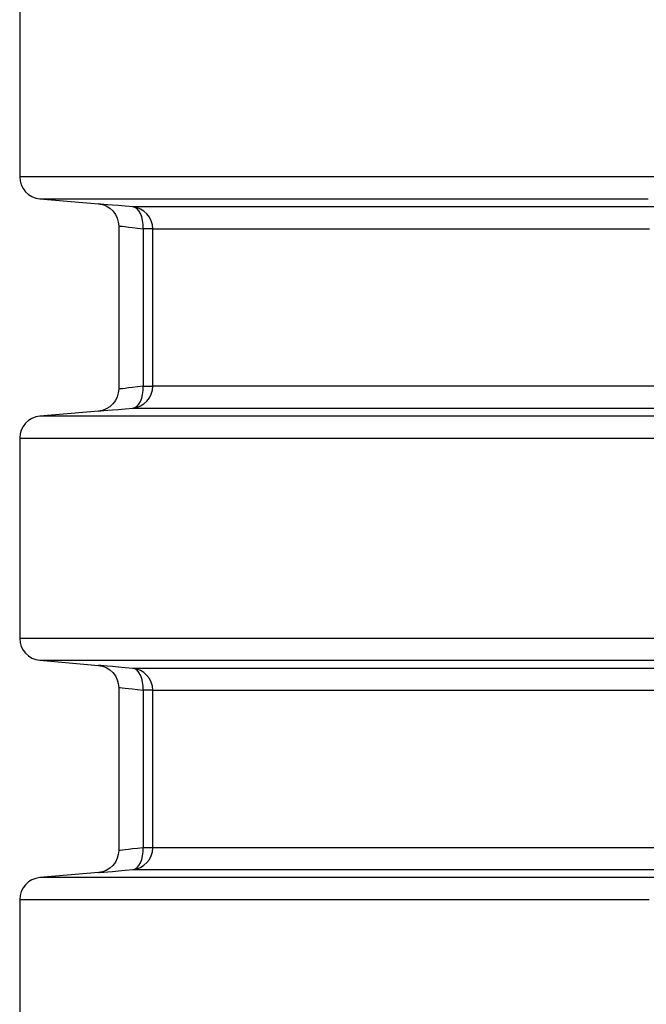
# Model space of a CAD drawing. Header units: millimetres. Extents: x 196 to 2027204, y -221452 to 153872.
# Tile 312 of 381: x 1216088 to 1216373, y -197546 to -197098. Entities that reach past the tile are written whole.
import ezdxf

# ---------------------------------------------------------------- set-up
doc = ezdxf.new("R2010")
doc.units = ezdxf.units.MM
doc.layers.add('00_Основной', color=163, linetype='Continuous', lineweight=40)

msp = doc.modelspace()

# ---------------------------------------------------------------- linework, layer by layer
at = {"layer": '00_Основной', "color": 252, "lineweight": 25, "ltscale": 10}
for p, q in [((1216087.71, -197078.16, 0.2), (1216087.71, -197169.34, 0.2)), ((1216096.84, -197179.3, 0.2), (1216123.58, -197181.64, 0.2)), ((1216132.71, -197191.56, 0.2), (1216132.71, -197265.96, 0.2)), ((1216143.79, -197192.92, 0.2), (1216143.79, -197264.59, 0.2)), ((1216148.22, -197264.59, 0.2), (1216148.22, -197192.92, 0.2)), ((1216123.58, -197275.86, 0.2), (1216096.84, -197278.2, 0.2)), ((1216087.71, -197288.17, 0.2), (1216087.71, -197379.34, 0.2)), ((1216096.84, -197389.3, 0.2), (1216123.58, -197391.64, 0.2)), ((1216132.71, -197401.55, 0.2), (1216132.71, -197475.96, 0.2)), ((1216143.79, -197402.92, 0.2), (1216143.79, -197474.59, 0.2)), ((1216148.22, -197474.59, 0.2), (1216148.22, -197402.92, 0.2)), ((1216123.58, -197485.86, 0.2), (1216096.84, -197488.2, 0.2)), ((1216087.71, -197498.17, 0.2), (1216087.71, -197589.34, 0.2))]:
    msp.add_line(p, q, dxfattribs=at)
at = {"layer": '00_Основной', "color": 252, "lineweight": 25, "ltscale": 10, "elevation": 0.2}
for points in [[(1216087.71, -197169.34), (1216087.88, -197171.18), (1216088.39, -197172.96), (1216089.22, -197174.63), (1216090.33, -197176.1), (1216091.7, -197177.34), (1216093.28, -197178.31), (1216095.02, -197178.98), (1216096.84, -197179.3)], [(1216387.11, -197169.34), (1216370.07, -197169.34), (1216353.45, -197169.34), (1216337.24, -197169.34), (1216321.46, -197169.34), (1216306.12, -197169.34), (1216291.22, -197169.34), (1216276.78, -197169.34), (1216262.81, -197169.34), (1216249.33, -197169.34), (1216236.33, -197169.34), (1216223.81, -197169.34), (1216211.82, -197169.34), (1216200.33, -197169.34), (1216189.36, -197169.34), (1216178.93, -197169.34), (1216169.02, -197169.34), (1216159.66, -197169.34), (1216150.84, -197169.34), (1216142.59, -197169.34), (1216134.9, -197169.34), (1216127.77, -197169.34), (1216121.21, -197169.34), (1216115.23, -197169.34), (1216109.82, -197169.34), (1216105, -197169.34), (1216100.76, -197169.34), (1216097.12, -197169.34), (1216094.07, -197169.34), (1216091.62, -197169.34), (1216089.76, -197169.34), (1216088.49, -197169.34), (1216087.82, -197169.34), (1216087.71, -197169.34)], [(1216096.84, -197179.3), (1216096.91, -197179.3), (1216097.5, -197179.3), (1216098.69, -197179.3), (1216100.45, -197179.3), (1216102.81, -197179.3), (1216105.76, -197179.3), (1216109.29, -197179.3), (1216113.39, -197179.3), (1216118.09, -197179.3), (1216123.35, -197179.3), (1216129.18, -197179.3), (1216135.59, -197179.3), (1216142.56, -197179.3), (1216150.08, -197179.3), (1216158.15, -197179.3), (1216166.79, -197179.3), (1216175.96, -197179.3), (1216185.65, -197179.3), (1216195.9, -197179.3), (1216206.65, -197179.3), (1216217.93, -197179.3), (1216229.7, -197179.3), (1216241.97, -197179.3), (1216254.74, -197179.3), (1216267.99, -197179.3), (1216281.72, -197179.3), (1216295.9, -197179.3), (1216310.54, -197179.3), (1216325.62, -197179.3), (1216341.15, -197179.3), (1216357.08, -197179.3), (1216373.43, -197179.3)], [(1216123.58, -197181.64), (1216125.29, -197181.95), (1216127.01, -197182.57), (1216128.64, -197183.56), (1216130.09, -197184.84), (1216131.24, -197186.4), (1216132.08, -197188.1), (1216132.55, -197189.87), (1216132.71, -197191.6)], [(1216139.1, -197182.96), (1216135.69, -197182.67), (1216132.61, -197182.4), (1216129.95, -197182.18), (1216127.7, -197182), (1216125.92, -197181.84), (1216124.64, -197181.73), (1216123.85, -197181.67), (1216123.58, -197181.64)], [(1216379.49, -197182.96), (1216367.5, -197182.96), (1216355.78, -197182.96), (1216344.3, -197182.96), (1216333.1, -197182.96), (1216322.18, -197182.96), (1216311.52, -197182.96), (1216301.15, -197182.96), (1216291.08, -197182.96), (1216281.28, -197182.96), (1216271.79, -197182.96), (1216262.59, -197182.96), (1216253.7, -197182.96), (1216245.11, -197182.96), (1216236.82, -197182.96), (1216228.86, -197182.96), (1216221.21, -197182.96), (1216213.89, -197182.96), (1216206.89, -197182.96), (1216200.22, -197182.96), (1216193.87, -197182.96), (1216187.87, -197182.96), (1216182.18, -197182.96), (1216176.85, -197182.96), (1216171.85, -197182.96), (1216167.2, -197182.96), (1216162.89, -197182.96), (1216158.93, -197182.96), (1216155.32, -197182.96), (1216152.06, -197182.96), (1216149.14, -197182.96), (1216146.58, -197182.96), (1216144.37, -197182.96), (1216142.52, -197182.96), (1216141.02, -197182.96), (1216139.88, -197182.96), (1216139.1, -197182.96)], [(1216148.22, -197192.92), (1216148.05, -197191.07), (1216147.54, -197189.29), (1216146.71, -197187.64), (1216145.59, -197186.16), (1216144.22, -197184.92), (1216142.65, -197183.96), (1216140.92, -197183.29), (1216139.1, -197182.96)], [(1216143.79, -197192.92), (1216143.8, -197191.04), (1216143.62, -197189.22), (1216143.22, -197187.54), (1216142.67, -197186.04), (1216141.94, -197184.8), (1216141.09, -197183.86), (1216140.12, -197183.24), (1216139.1, -197182.96)], [(1216132.71, -197191.6), (1216132.89, -197191.63), (1216133.45, -197191.69), (1216134.36, -197191.8), (1216135.66, -197191.96), (1216137.17, -197192.13), (1216139.03, -197192.35), (1216141.25, -197192.62), (1216143.79, -197192.92)], [(1216148.22, -197192.92), (1216148.11, -197192.92), (1216147.87, -197192.92), (1216147.47, -197192.92), (1216146.96, -197192.92), (1216146.33, -197192.92), (1216145.58, -197192.92), (1216144.73, -197192.92), (1216143.79, -197192.92)], [(1216148.22, -197192.92), (1216148.99, -197192.92), (1216150.12, -197192.92), (1216151.6, -197192.92), (1216153.44, -197192.92), (1216155.61, -197192.92), (1216158.15, -197192.92), (1216161.03, -197192.92), (1216164.26, -197192.92), (1216167.83, -197192.92), (1216171.76, -197192.92), (1216176.02, -197192.92), (1216180.62, -197192.92), (1216185.56, -197192.92), (1216190.83, -197192.92), (1216196.45, -197192.92), (1216202.39, -197192.92), (1216208.66, -197192.92), (1216215.26, -197192.92), (1216222.17, -197192.92), (1216229.43, -197192.92), (1216236.99, -197192.92), (1216244.87, -197192.92), (1216253.05, -197192.92), (1216261.54, -197192.92), (1216270.34, -197192.92), (1216279.42, -197192.92), (1216288.82, -197192.92), (1216298.5, -197192.92), (1216308.48, -197192.92), (1216318.72, -197192.92), (1216329.27, -197192.92), (1216340.07, -197192.92), (1216351.14, -197192.92), (1216362.48, -197192.92), (1216374.08, -197192.92)], [(1216132.71, -197265.9), (1216132.55, -197267.64), (1216132.08, -197269.4), (1216131.24, -197271.12), (1216130.09, -197272.66), (1216128.64, -197273.96), (1216127.01, -197274.93), (1216125.29, -197275.56), (1216123.58, -197275.86)], [(1216143.79, -197264.59), (1216141.25, -197264.9), (1216139.04, -197265.15), (1216137.18, -197265.38), (1216135.66, -197265.56), (1216134.38, -197265.72), (1216133.45, -197265.82), (1216132.89, -197265.88), (1216132.71, -197265.9), (1216132.71, -197265.9)], [(1216139.1, -197274.55), (1216140.92, -197274.22), (1216142.65, -197273.56), (1216144.22, -197272.59), (1216145.59, -197271.35), (1216146.71, -197269.88), (1216147.54, -197268.21), (1216148.05, -197266.44), (1216148.22, -197264.59)], [(1216139.1, -197274.55), (1216140.12, -197274.28), (1216141.09, -197273.66), (1216141.94, -197272.7), (1216142.67, -197271.46), (1216143.22, -197269.98), (1216143.62, -197268.28), (1216143.8, -197266.48), (1216143.79, -197264.59)], [(1216143.79, -197264.59), (1216144.73, -197264.59), (1216145.58, -197264.59), (1216146.33, -197264.59), (1216146.96, -197264.59), (1216147.47, -197264.59), (1216147.87, -197264.59), (1216148.11, -197264.59), (1216148.22, -197264.59)], [(1216377.31, -197264.59), (1216365.56, -197264.59), (1216354.06, -197264.59), (1216342.82, -197264.59), (1216331.86, -197264.59), (1216321.18, -197264.59), (1216310.78, -197264.59), (1216300.67, -197264.59), (1216290.85, -197264.59), (1216281.33, -197264.59), (1216272.1, -197264.59), (1216263.17, -197264.59), (1216254.56, -197264.59), (1216246.25, -197264.59), (1216238.26, -197264.59), (1216230.58, -197264.59), (1216223.25, -197264.59), (1216216.22, -197264.59), (1216209.52, -197264.59), (1216203.15, -197264.59), (1216197.13, -197264.59), (1216191.42, -197264.59), (1216186.08, -197264.59), (1216181.07, -197264.59), (1216176.4, -197264.59), (1216172.08, -197264.59), (1216168.1, -197264.59), (1216164.47, -197264.59), (1216161.2, -197264.59), (1216158.28, -197264.59), (1216155.71, -197264.59), (1216153.5, -197264.59), (1216151.65, -197264.59), (1216150.14, -197264.59), (1216149.01, -197264.59), (1216148.22, -197264.59)], [(1216123.58, -197275.86), (1216123.58, -197275.86), (1216123.85, -197275.85), (1216124.63, -197275.78), (1216125.92, -197275.66), (1216127.71, -197275.52), (1216129.95, -197275.32), (1216132.61, -197275.1), (1216135.69, -197274.84), (1216139.1, -197274.55)], [(1216139.1, -197274.55), (1216139.89, -197274.55), (1216141.05, -197274.55), (1216142.56, -197274.55), (1216144.44, -197274.55), (1216146.68, -197274.55), (1216149.28, -197274.55), (1216152.23, -197274.55), (1216155.54, -197274.55), (1216159.2, -197274.55), (1216163.22, -197274.55), (1216167.59, -197274.55), (1216172.32, -197274.55), (1216177.39, -197274.55), (1216182.79, -197274.55), (1216188.55, -197274.55), (1216194.66, -197274.55), (1216201.09, -197274.55), (1216207.87, -197274.55), (1216214.97, -197274.55), (1216222.4, -197274.55), (1216230.15, -197274.55), (1216238.23, -197274.55), (1216246.63, -197274.55), (1216255.35, -197274.55), (1216264.37, -197274.55), (1216273.69, -197274.55), (1216283.33, -197274.55), (1216293.26, -197274.55), (1216303.5, -197274.55), (1216314.01, -197274.55), (1216324.8, -197274.55), (1216335.9, -197274.55), (1216347.26, -197274.55), (1216358.88, -197274.55), (1216370.76, -197274.55), (1216382.93, -197274.55)], [(1216096.84, -197278.2), (1216095.02, -197278.54), (1216093.28, -197279.21), (1216091.7, -197280.16), (1216090.33, -197281.41), (1216089.22, -197282.89), (1216088.39, -197284.54), (1216087.88, -197286.32), (1216087.71, -197288.17)], [(1216376.38, -197278.2), (1216359.93, -197278.2), (1216343.88, -197278.2), (1216328.26, -197278.2), (1216313.08, -197278.2), (1216298.33, -197278.2), (1216284.04, -197278.2), (1216270.21, -197278.2), (1216256.86, -197278.2), (1216243.99, -197278.2), (1216231.61, -197278.2), (1216219.73, -197278.2), (1216208.36, -197278.2), (1216197.49, -197278.2), (1216187.16, -197278.2), (1216177.36, -197278.2), (1216168.1, -197278.2), (1216159.36, -197278.2), (1216151.2, -197278.2), (1216143.58, -197278.2), (1216136.52, -197278.2), (1216130.03, -197278.2), (1216124.1, -197278.2), (1216118.75, -197278.2), (1216113.97, -197278.2), (1216109.78, -197278.2), (1216106.18, -197278.2), (1216103.15, -197278.2), (1216100.72, -197278.2), (1216098.87, -197278.2), (1216097.62, -197278.2), (1216096.95, -197278.2), (1216096.84, -197278.2)], [(1216087.71, -197288.17), (1216087.71, -197288.17), (1216088.05, -197288.17), (1216088.99, -197288.17), (1216090.53, -197288.17), (1216092.66, -197288.17), (1216095.4, -197288.17), (1216098.72, -197288.17), (1216102.63, -197288.17), (1216107.13, -197288.17), (1216112.21, -197288.17), (1216117.87, -197288.17), (1216124.12, -197288.17), (1216130.92, -197288.17), (1216138.31, -197288.17), (1216146.26, -197288.17), (1216154.75, -197288.17), (1216163.81, -197288.17), (1216173.41, -197288.17), (1216183.54, -197288.17), (1216194.2, -197288.17), (1216205.41, -197288.17), (1216217.12, -197288.17), (1216229.34, -197288.17), (1216242.06, -197288.17), (1216255.27, -197288.17), (1216268.97, -197288.17), (1216283.13, -197288.17), (1216297.77, -197288.17), (1216312.85, -197288.17), (1216328.37, -197288.17), (1216344.33, -197288.17), (1216360.72, -197288.17), (1216377.51, -197288.17)], [(1216087.71, -197379.34), (1216087.88, -197381.19), (1216088.39, -197382.96), (1216089.22, -197384.62), (1216090.33, -197386.1), (1216091.7, -197387.34), (1216093.28, -197388.31), (1216095.02, -197388.98), (1216096.84, -197389.3)], [(1216380.84, -197379.34), (1216363.93, -197379.34), (1216347.42, -197379.34), (1216331.35, -197379.34), (1216315.72, -197379.34), (1216300.52, -197379.34), (1216285.77, -197379.34), (1216271.48, -197379.34), (1216257.68, -197379.34), (1216244.34, -197379.34), (1216231.52, -197379.34), (1216219.18, -197379.34), (1216207.36, -197379.34), (1216196.05, -197379.34), (1216185.27, -197379.34), (1216175.03, -197379.34), (1216165.32, -197379.34), (1216156.15, -197379.34), (1216147.55, -197379.34), (1216139.5, -197379.34), (1216132.02, -197379.34), (1216125.11, -197379.34), (1216118.77, -197379.34), (1216113, -197379.34), (1216107.82, -197379.34), (1216103.23, -197379.34), (1216099.23, -197379.34), (1216095.83, -197379.34), (1216093, -197379.34), (1216090.78, -197379.34), (1216089.16, -197379.34), (1216088.15, -197379.34), (1216087.73, -197379.34), (1216087.71, -197379.34)], [(1216096.84, -197389.3), (1216096.98, -197389.3), (1216097.7, -197389.3), (1216099.01, -197389.3), (1216100.91, -197389.3), (1216103.4, -197389.3), (1216106.48, -197389.3), (1216110.15, -197389.3), (1216114.41, -197389.3), (1216119.25, -197389.3), (1216124.65, -197389.3), (1216130.65, -197389.3), (1216137.21, -197389.3), (1216144.34, -197389.3), (1216152.01, -197389.3), (1216160.27, -197389.3), (1216169.06, -197389.3), (1216178.39, -197389.3), (1216188.27, -197389.3), (1216198.68, -197389.3), (1216209.6, -197389.3), (1216221.06, -197389.3), (1216233.01, -197389.3), (1216245.46, -197389.3), (1216258.41, -197389.3), (1216271.83, -197389.3), (1216285.74, -197389.3), (1216300.11, -197389.3), (1216314.93, -197389.3), (1216330.2, -197389.3), (1216345.89, -197389.3), (1216362, -197389.3), (1216378.53, -197389.3)], [(1216123.58, -197391.64), (1216125.29, -197391.94), (1216127.01, -197392.58), (1216128.64, -197393.56), (1216130.09, -197394.85), (1216131.24, -197396.4), (1216132.08, -197398.11), (1216132.55, -197399.87), (1216132.71, -197401.61)], [(1216139.1, -197392.96), (1216135.69, -197392.66), (1216132.61, -197392.4), (1216129.95, -197392.18), (1216127.7, -197392), (1216125.92, -197391.84), (1216124.64, -197391.73), (1216123.85, -197391.67), (1216123.58, -197391.64)], [(1216376.72, -197392.96), (1216364.86, -197392.96), (1216353.27, -197392.96), (1216341.94, -197392.96), (1216330.86, -197392.96), (1216320.06, -197392.96), (1216309.52, -197392.96), (1216299.28, -197392.96), (1216289.32, -197392.96), (1216279.63, -197392.96), (1216270.25, -197392.96), (1216261.15, -197392.96), (1216252.36, -197392.96), (1216243.88, -197392.96), (1216235.69, -197392.96), (1216227.82, -197392.96), (1216220.27, -197392.96), (1216213.03, -197392.96), (1216206.12, -197392.96), (1216199.51, -197392.96), (1216193.25, -197392.96), (1216187.3, -197392.96), (1216181.71, -197392.96), (1216176.42, -197392.96), (1216171.49, -197392.96), (1216166.89, -197392.96), (1216162.63, -197392.96), (1216158.72, -197392.96), (1216155.15, -197392.96), (1216151.92, -197392.96), (1216149.04, -197392.96), (1216146.51, -197392.96), (1216144.32, -197392.96), (1216142.49, -197392.96), (1216141.01, -197392.96), (1216139.88, -197392.96), (1216139.1, -197392.96)], [(1216148.22, -197402.92), (1216148.05, -197401.07), (1216147.54, -197399.29), (1216146.71, -197397.64), (1216145.59, -197396.16), (1216144.22, -197394.92), (1216142.65, -197393.94), (1216140.92, -197393.3), (1216139.1, -197392.96)], [(1216143.79, -197402.92), (1216143.8, -197401.04), (1216143.62, -197399.22), (1216143.22, -197397.54), (1216142.67, -197396.05), (1216141.94, -197394.8), (1216141.09, -197393.86), (1216140.12, -197393.24), (1216139.1, -197392.96)], [(1216132.71, -197401.61), (1216132.89, -197401.64), (1216133.45, -197401.69), (1216134.36, -197401.8), (1216135.66, -197401.96), (1216137.17, -197402.13), (1216139.03, -197402.35), (1216141.25, -197402.62), (1216143.79, -197402.92)], [(1216148.22, -197402.92), (1216148.11, -197402.92), (1216147.87, -197402.92), (1216147.47, -197402.92), (1216146.96, -197402.92), (1216146.33, -197402.92), (1216145.58, -197402.92), (1216144.73, -197402.92), (1216143.79, -197402.92)], [(1216148.22, -197402.92), (1216149.01, -197402.92), (1216150.17, -197402.92), (1216151.68, -197402.92), (1216153.56, -197402.92), (1216155.8, -197402.92), (1216158.4, -197402.92), (1216161.36, -197402.92), (1216164.67, -197402.92), (1216168.35, -197402.92), (1216172.38, -197402.92), (1216176.76, -197402.92), (1216181.49, -197402.92), (1216186.57, -197402.92), (1216192.01, -197402.92), (1216197.78, -197402.92), (1216203.89, -197402.92), (1216210.34, -197402.92), (1216217.12, -197402.92), (1216224.25, -197402.92), (1216231.7, -197402.92), (1216239.47, -197402.92), (1216247.57, -197402.92), (1216255.98, -197402.92), (1216264.72, -197402.92), (1216273.76, -197402.92), (1216283.12, -197402.92), (1216292.77, -197402.92), (1216302.72, -197402.92), (1216312.98, -197402.92), (1216323.5, -197402.92), (1216334.33, -197402.92), (1216345.44, -197402.92), (1216356.81, -197402.92), (1216368.47, -197402.92), (1216380.37, -197402.92)], [(1216143.79, -197474.59), (1216141.25, -197474.9), (1216139.04, -197475.15), (1216137.18, -197475.38), (1216135.66, -197475.56), (1216134.38, -197475.7), (1216133.45, -197475.82), (1216132.89, -197475.89), (1216132.71, -197475.9), (1216132.71, -197475.9)], [(1216139.1, -197484.55), (1216140.92, -197484.23), (1216142.65, -197483.56), (1216144.22, -197482.59), (1216145.59, -197481.35), (1216146.71, -197479.87), (1216147.54, -197478.22), (1216148.05, -197476.44), (1216148.22, -197474.59)], [(1216139.1, -197484.55), (1216140.12, -197484.28), (1216141.09, -197483.65), (1216141.94, -197482.7), (1216142.67, -197481.46), (1216143.22, -197479.98), (1216143.62, -197478.28), (1216143.8, -197476.48), (1216143.79, -197474.59)], [(1216148.22, -197474.59), (1216148.11, -197474.59), (1216147.87, -197474.59), (1216147.47, -197474.59), (1216146.96, -197474.59), (1216146.33, -197474.59), (1216145.58, -197474.59), (1216144.73, -197474.59), (1216143.79, -197474.59)], [(1216380.37, -197474.59), (1216368.47, -197474.59), (1216356.81, -197474.59), (1216345.44, -197474.59), (1216334.33, -197474.59), (1216323.5, -197474.59), (1216312.98, -197474.59), (1216302.72, -197474.59), (1216292.77, -197474.59), (1216283.12, -197474.59), (1216273.76, -197474.59), (1216264.72, -197474.59), (1216255.98, -197474.59), (1216247.57, -197474.59), (1216239.47, -197474.59), (1216231.7, -197474.59), (1216224.25, -197474.59), (1216217.12, -197474.59), (1216210.34, -197474.59), (1216203.89, -197474.59), (1216197.78, -197474.59), (1216192.01, -197474.59), (1216186.57, -197474.59), (1216181.49, -197474.59), (1216176.76, -197474.59), (1216172.38, -197474.59), (1216168.35, -197474.59), (1216164.67, -197474.59), (1216161.36, -197474.59), (1216158.4, -197474.59), (1216155.8, -197474.59), (1216153.56, -197474.59), (1216151.68, -197474.59), (1216150.17, -197474.59), (1216149.01, -197474.59), (1216148.22, -197474.59)], [(1216132.71, -197475.9), (1216132.55, -197477.64), (1216132.08, -197479.4), (1216131.24, -197481.11), (1216130.09, -197482.66), (1216128.64, -197483.96), (1216127.01, -197484.93), (1216125.29, -197485.57), (1216123.58, -197485.86)], [(1216096.84, -197488.2), (1216095.02, -197488.54), (1216093.28, -197489.19), (1216091.7, -197490.17), (1216090.33, -197491.41), (1216089.22, -197492.89), (1216088.39, -197494.54), (1216087.88, -197496.32), (1216087.71, -197498.17)], [(1216383.9, -197488.2), (1216371.07, -197488.2), (1216358.49, -197488.2), (1216346.14, -197488.2), (1216334.05, -197488.2), (1216322.19, -197488.2), (1216310.61, -197488.2), (1216299.29, -197488.2), (1216288.23, -197488.2), (1216277.45, -197488.2), (1216266.95, -197488.2), (1216256.72, -197488.2), (1216246.79, -197488.2), (1216237.13, -197488.2), (1216227.78, -197488.2), (1216218.72, -197488.2), (1216209.97, -197488.2), (1216201.52, -197488.2), (1216193.36, -197488.2), (1216185.53, -197488.2), (1216178.01, -197488.2), (1216170.81, -197488.2), (1216163.93, -197488.2), (1216157.36, -197488.2), (1216151.13, -197488.2), (1216145.23, -197488.2), (1216139.65, -197488.2), (1216134.4, -197488.2), (1216129.51, -197488.2), (1216124.93, -197488.2), (1216120.7, -197488.2), (1216116.81, -197488.2), (1216113.26, -197488.2), (1216110.06, -197488.2), (1216107.2, -197488.2), (1216104.69, -197488.2), (1216102.52, -197488.2), (1216100.7, -197488.2), (1216099.24, -197488.2), (1216098.11, -197488.2), (1216097.35, -197488.2), (1216096.93, -197488.2), (1216096.84, -197488.2)], [(1216123.58, -197485.86), (1216123.58, -197485.86), (1216123.85, -197485.85), (1216124.63, -197485.78), (1216125.92, -197485.66), (1216127.71, -197485.52), (1216129.95, -197485.33), (1216132.61, -197485.1), (1216135.69, -197484.85), (1216139.1, -197484.55)], [(1216139.1, -197484.55), (1216139.88, -197484.55), (1216141.01, -197484.55), (1216142.49, -197484.55), (1216144.32, -197484.55), (1216146.51, -197484.55), (1216149.04, -197484.55), (1216151.92, -197484.55), (1216155.15, -197484.55), (1216158.72, -197484.55), (1216162.63, -197484.55), (1216166.89, -197484.55), (1216171.49, -197484.55), (1216176.42, -197484.55), (1216181.71, -197484.55), (1216187.3, -197484.55), (1216193.25, -197484.55), (1216199.51, -197484.55), (1216206.12, -197484.55), (1216213.03, -197484.55), (1216220.27, -197484.55), (1216227.82, -197484.55), (1216235.69, -197484.55), (1216243.88, -197484.55), (1216252.36, -197484.55), (1216261.15, -197484.55), (1216270.25, -197484.55), (1216279.63, -197484.55), (1216289.32, -197484.55), (1216299.28, -197484.55), (1216309.52, -197484.55), (1216320.06, -197484.55), (1216330.86, -197484.55), (1216341.94, -197484.55), (1216353.27, -197484.55), (1216364.86, -197484.55), (1216376.72, -197484.55)], [(1216087.71, -197498.17), (1216087.78, -197498.17), (1216088.16, -197498.17), (1216088.91, -197498.17), (1216090, -197498.17), (1216091.44, -197498.17), (1216093.23, -197498.17), (1216095.36, -197498.17), (1216097.84, -197498.17), (1216100.68, -197498.17), (1216103.85, -197498.17), (1216107.37, -197498.17), (1216111.23, -197498.17), (1216115.44, -197498.17), (1216119.98, -197498.17), (1216124.87, -197498.17), (1216130.09, -197498.17), (1216135.63, -197498.17), (1216141.52, -197498.17), (1216147.73, -197498.17), (1216154.26, -197498.17), (1216161.12, -197498.17), (1216168.3, -197498.17), (1216175.79, -197498.17), (1216183.61, -197498.17), (1216191.74, -197498.17), (1216200.16, -197498.17), (1216208.9, -197498.17), (1216217.94, -197498.17), (1216227.28, -197498.17), (1216236.92, -197498.17), (1216246.84, -197498.17), (1216257.04, -197498.17), (1216267.54, -197498.17), (1216278.31, -197498.17), (1216289.36, -197498.17), (1216300.66, -197498.17), (1216312.25, -197498.17), (1216324.09, -197498.17), (1216336.18, -197498.17), (1216348.51, -197498.17), (1216361.11, -197498.17), (1216373.94, -197498.17)]]:
    msp.add_lwpolyline(points, dxfattribs=at)

doc.saveas('drawing.dxf')
